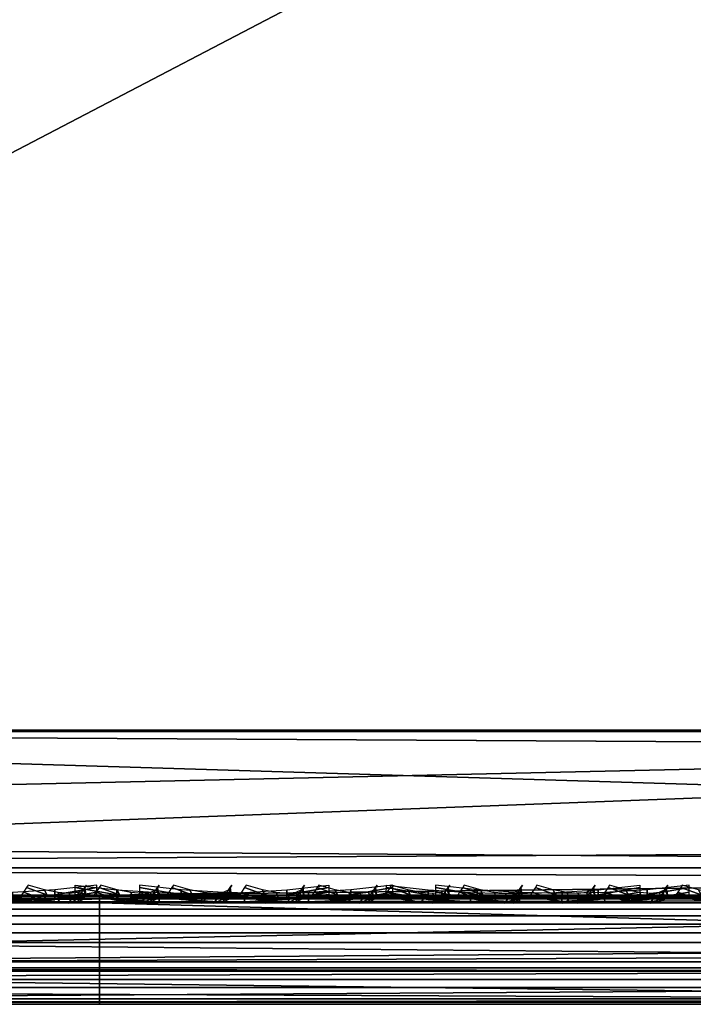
# Model space of a CAD drawing. Header units: inches. Extents: x 0 to 63.6, y -63.6 to 0.
# Tile 324 of 475: x 42.1 to 42.7, y -63.6 to -62.7. Entities that reach past the tile are written whole.
import ezdxf

# ---------------------------------------------------------------- set-up
doc = ezdxf.new("R2010")
doc.units = ezdxf.units.IN
doc.header["$LTSCALE"] = 0.03937
doc.header["$MEASUREMENT"] = 0
for name, color, linetype in [('A-FURN-3-ST', 151, 'Continuous'), ('A-FURN-3-ST-BK', 151, 'Continuous'), ('A-FURN-3-ST-SEAM', 250, 'Continuous'), ('A-FURN-3-STITCH', 15, 'Continuous')]:
    doc.layers.add(name, color=color, linetype=linetype)

msp = doc.modelspace()

# ---------------------------------------------------------------- meshes
at = {"layer": 'A-FURN-3-ST'}
mesh = msp.add_polyface(dxfattribs=at)
corners = [(41.08885, -63.63961, 17.75), (62.53911, -63.63961, 17.75), (41.08885, -63.60612, 17.875), (62.53911, -63.60612, 17.875), (41.08885, -63.51461, 17.96651), (62.53911, -63.51461, 17.96651), (41.08885, -63.38961, 18), (62.53911, -63.38961, 18), (62.73944, -63.56632, 17.9071), (62.71996, -63.62746, 17.80916), (40.89449, -63.59236, 17.8771), (40.90803, -63.6275, 17.80904), (40.92302, -63.63961, 17.73367), (40.76357, -63.63961, 17.68528), (40.88855, -63.56649, 17.90694), (40.87546, -63.44505, 17.97274), (40.87425, -63.38991, 17.97886), (40.48884, -63.38961, 5), (63.13912, -63.38961, 5), (40.48884, -63.51461, 5.03349), (63.13912, -63.51461, 5.03349), (40.48884, -63.60612, 5.125), (63.13912, -63.60612, 5.125), (40.48884, -63.63961, 5.25), (63.13912, -63.63961, 5.25), (40.75517, -61.6255, 17.96252), (41.03953, -61.61145, 18), (40.62981, -59.86344, 17.96252), (40.91329, -59.83709, 18), (62.49079, -61.16896, 18), (62.36364, -58.95142, 18), (40.71037, -58.06986, 18), (62.15783, -56.7398, 18), (40.43115, -56.31306, 18), (40.07616, -54.57, 18), (61.87361, -54.53688, 18), (39.64605, -52.84394, 18), (63.38912, -63.63961, 16.9), (40.61662, -63.63961, 17.60673), (40.23883, -63.63961, 16.9), (40.23883, -63.63961, 5.5), (63.38912, -63.63961, 5.5), (62.75371, -63.38942, 17.97884), (62.64758, -58.93059, 17.96252), (62.44084, -56.70887, 17.96252), (62.15534, -54.4959, 17.96252), (62.70458, -56.68009, 17.85263), (62.41788, -54.45774, 17.85263), (40.44009, -61.63762, 5), (63.09041, -61.14754, 5), (40.31556, -59.88938, 5), (62.96212, -58.90862, 5), (40.11549, -58.14817, 5), (62.75439, -56.67566, 5), (39.84026, -56.41725, 5), (39.49037, -54.69987, 5), (62.4675, -54.45149, 5), (39.06649, -52.99923, 5)]
mesh.append_faces([[corners[k] for k in face] for face in [(0, 1, 2), (2, 1, 3), (2, 3, 4), (4, 3, 5), (4, 5, 6), (6, 5, 7), (8, 5, 3), (1, 9, 3), (10, 11, 2), (2, 11, 0), (0, 11, 12), (12, 11, 13), (10, 2, 14), (14, 2, 4), (14, 4, 15), (15, 4, 6), (15, 6, 16), (17, 18, 19), (19, 18, 20), (19, 20, 21), (21, 20, 22), (21, 22, 23), (23, 22, 24), (25, 16, 26), (26, 16, 6), (27, 26, 28), (6, 7, 26), (26, 7, 29), (26, 29, 28), (28, 29, 30), (28, 30, 31), (31, 30, 32), (31, 32, 33), (33, 32, 34), (34, 32, 35), (34, 35, 36), (0, 37, 1), (12, 13, 0), (0, 13, 38), (0, 39, 37), (39, 40, 37), (37, 40, 41), (41, 40, 23), (41, 23, 24), (7, 42, 29), (43, 44, 30), (30, 44, 32), (32, 44, 45), (32, 45, 35), (46, 47, 45, 44), (30, 29, 43), (17, 48, 18), (18, 48, 49), (49, 48, 50), (49, 50, 51), (51, 50, 52), (51, 52, 53), (53, 52, 54), (53, 54, 55), (53, 55, 56), (56, 55, 57)]])
at = {"layer": 'A-FURN-3-ST-BK'}
mesh = msp.add_polyface(dxfattribs=at)
corners = [(44.70862, -63.38826, 18.6363), (41.05103, -63.38814, 31.54521), (42.87411, -63.44375, 25.08913), (44.72704, -63.38821, 18.52261), (44.72116, -63.44347, 18.52234), (44.34054, -63.44438, 18.01928), (44.22756, -63.38961, 18), (44.34193, -63.38929, 18.01336), (44.4476, -63.44412, 18.05777), (44.45029, -63.38898, 18.05237), (44.54294, -63.4439, 18.11986), (44.54676, -63.38871, 18.11525), (44.62161, -63.44371, 18.20209), (44.62635, -63.38849, 18.19851), (44.67939, -63.44357, 18.30012), (44.68479, -63.38832, 18.29773), (44.71313, -63.44349, 18.40881), (44.71891, -63.38823, 18.40773), (39.98882, -63.38961, 18), (39.96979, -63.48528, 18.01903), (44.65832, -61.50457, 18.6363), (44.67505, -61.50351, 18.45343), (44.17774, -61.52626, 18), (44.35807, -61.51789, 18.03372), (44.51407, -61.51069, 18.13035), (44.6247, -61.50566, 18.27683), (39.98882, -63.38909, 18), (39.98882, -63.38856, 18), (39.98882, -63.38804, 18), (39.938, -61.60856, 18), (41.00168, -61.61171, 31.54521)]
mesh.append_faces([[corners[k] for k in face] for face in [(0, 1, 2), (3, 0, 4), (5, 6, 7), (8, 7, 9), (10, 9, 11), (12, 11, 13), (12, 13, 14), (14, 13, 15), (14, 15, 16), (16, 15, 17), (16, 17, 4), (4, 17, 3), (18, 6, 19), (0, 3, 20), (20, 3, 21), (22, 23, 7), (7, 23, 9), (9, 23, 24), (9, 24, 11), (11, 24, 13), (13, 24, 25), (13, 25, 15), (15, 25, 17), (17, 25, 21), (17, 21, 3), (7, 6, 22), (18, 26, 6), (6, 28, 22), (22, 28, 29), (0, 20, 1), (1, 20, 30)]])
mesh.append_faces([[corners[k] for k in face] for face in [(6, 27, 28)]], dxfattribs={"vtx0": -1})
mesh.append_faces([[corners[k] for k in face] for face in [(6, 26, 27)]], dxfattribs={"vtx2": -1})
mesh = msp.add_polyface(dxfattribs=at)
corners = [(40.32418, -63.59204, 32.47082), (40.28026, -63.62742, 32.41686), (40.43384, -63.62741, 32.27669), (40.48363, -63.59201, 32.32531), (40.57037, -63.6274, 32.11984), (40.62536, -63.59198, 32.1625), (40.74419, -63.62739, 31.84983), (40.80582, -63.59195, 31.88221), (40.8681, -63.62739, 31.55359), (40.93446, -63.59193, 31.57469), (40.93118, -63.60587, 31.51125), (40.8105, -63.63961, 31.47705), (40.7116, -63.63961, 31.7421), (40.57121, -63.63961, 31.9877), (40.39329, -63.63961, 32.20763), (40.1821, -63.63961, 32.39583), (40.96349, -63.56587, 31.58392), (41.01928, -63.51376, 31.53621), (41.02715, -63.44355, 31.60416), (41.05103, -63.38814, 31.54521), (40.55324, -63.44384, 32.39331), (40.38562, -63.44395, 32.54629), (40.3434, -63.56604, 32.49443), (40.50541, -63.566, 32.34659), (40.33286, -63.38867, 32.59524), (40.20166, -63.44407, 32.67918), (40.16559, -63.56609, 32.62283), (40.64942, -63.56596, 32.18116), (40.70223, -63.44375, 32.22213), (40.83278, -63.56591, 31.89638), (40.89193, -63.44363, 31.92746), (39.83449, -63.62058, 18.15433), (44.22756, -63.63961, 18.25), (39.73882, -63.63961, 18.25), (39.94334, -63.63961, 32.54758)]
mesh.append_faces([[corners[k] for k in face] for face in [(0, 1, 2, 3), (3, 2, 4, 5), (5, 4, 6, 7), (7, 6, 8, 9), (9, 8, 10), (10, 8, 11), (11, 8, 12), (12, 8, 6), (12, 6, 13), (13, 6, 4), (13, 4, 14), (14, 4, 2), (14, 2, 1), (15, 14, 1), (9, 10, 16), (16, 10, 17), (16, 17, 18), (18, 17, 19), (20, 21, 22, 23), (23, 22, 0, 3), (21, 24, 25), (21, 25, 26, 22), (5, 27, 23, 3), (27, 28, 20, 23), (27, 5, 7, 29), (29, 7, 9, 16), (28, 27, 29, 30), (30, 29, 16, 18), (31, 32, 33), (12, 13, 11), (11, 13, 14), (11, 14, 15), (15, 34, 11)]])
mesh = msp.add_polyface(dxfattribs=at)
corners = [(42.87411, -63.44375, 25.08913), (41.05103, -63.38814, 31.54521), (41.01928, -63.51376, 31.53621), (42.80986, -63.56589, 25.07093), (40.93118, -63.60587, 31.51125), (42.78039, -63.59207, 25.06258), (42.71346, -63.62742, 25.04362), (44.58873, -63.60589, 18.60233), (44.46809, -63.63961, 18.56815), (40.8105, -63.63961, 31.47705), (44.67683, -63.51383, 18.62729), (44.70862, -63.38826, 18.6363), (44.40427, -63.59202, 18.14485), (44.37328, -63.62741, 18.20715), (44.30237, -63.62743, 18.18168), (44.31828, -63.5921, 18.11399), (44.22756, -63.60612, 18.125), (44.22756, -63.63961, 18.25), (44.33892, -63.63961, 18.27619), (44.32521, -63.56627, 18.08451), (44.22756, -63.51461, 18.03349), (44.34054, -63.44438, 18.01928), (44.22756, -63.38961, 18), (44.34193, -63.38929, 18.01336), (44.4476, -63.44412, 18.05777), (44.41777, -63.56616, 18.11773), (39.96979, -63.48528, 18.01903), (39.9156, -63.56639, 18.07322), (39.83449, -63.62058, 18.15433), (39.73882, -63.63961, 18.25)]
mesh.append_faces([[corners[k] for k in face] for face in [(0, 1, 2), (0, 2, 3), (3, 2, 4), (3, 4, 5), (5, 4, 6), (5, 6, 7), (7, 6, 8), (8, 6, 9), (9, 6, 4), (5, 7, 3), (3, 7, 10), (3, 10, 0), (0, 10, 11), (12, 13, 14, 15), (15, 14, 16), (16, 14, 17), (17, 14, 18), (18, 14, 13), (15, 16, 19), (19, 16, 20), (19, 20, 21), (21, 20, 22), (21, 23, 24), (25, 12, 15, 19), (24, 25, 19, 21), (26, 22, 20), (26, 20, 27), (27, 20, 16), (27, 16, 28), (28, 16, 17), (17, 9, 29), (9, 17, 8), (8, 17, 18)]])
at = {"layer": 'A-FURN-3-ST-SEAM'}
mesh = msp.add_polyface(dxfattribs=at)
corners = [(41.0016, -63.57412, 31.53196), (41.00035, -63.60918, 31.5316), (43.44461, -63.60918, 22.92507), (43.44586, -63.57412, 22.92543), (42.14512, -63.57412, 18.05284), (42.14512, -63.60918, 18.05414), (41.09877, -63.60918, 18.05414), (41.09877, -63.57412, 18.05284), (40.95632, -63.60918, 18.0452), (40.95648, -63.57412, 18.04391), (41.09877, -63.63935, 18.09548), (41.09877, -63.63449, 18.07831), (42.14512, -63.63449, 18.07831), (42.14512, -63.63935, 18.09548), (43.40484, -63.63935, 22.91378), (43.42136, -63.63449, 22.91847), (40.97711, -63.63449, 31.525), (40.96059, -63.63935, 31.52031), (40.94355, -63.63775, 31.51547), (43.38781, -63.63775, 22.90894), (42.14512, -63.63775, 18.11319), (41.09877, -63.63775, 18.11319), (41.09877, -63.56622, 18.14374), (41.09877, -63.58293, 18.14954), (42.14512, -63.58293, 18.14954), (42.14512, -63.56622, 18.14374), (43.35842, -63.56622, 22.90059), (43.35284, -63.58293, 22.89901), (40.90858, -63.58293, 31.50554), (40.91416, -63.56622, 31.50712), (40.92499, -63.55243, 31.5102), (43.36925, -63.55243, 22.90367), (42.14512, -63.55243, 18.13248), (41.09877, -63.55243, 18.13248), (41.09877, -63.53961, 18.1), (40.94851, -63.54306, 18.10793), (41.09877, -63.54306, 18.11737), (42.14512, -63.53961, 18.1), (42.14512, -63.54306, 18.11737), (44.23784, -63.53961, 18.1), (43.40049, -63.53961, 22.91254), (43.38379, -63.54306, 22.9078), (40.95624, -63.53961, 31.51907), (40.93953, -63.54306, 31.51433), (41.09877, -63.54667, 18.07446), (40.95066, -63.53961, 18.0907), (42.14512, -63.54667, 18.07446), (44.23784, -63.54667, 18.07446), (43.42506, -63.54667, 22.91952), (40.98081, -63.54667, 31.52605), (40.90957, -63.60061, 31.50582), (43.35383, -63.60061, 22.89929), (42.14512, -63.60061, 18.14851), (41.09877, -63.60061, 18.14851), (40.91662, -63.61677, 31.50782), (43.36088, -63.61677, 22.90129), (42.14512, -63.61677, 18.14119), (41.09877, -63.61677, 18.14119), (40.99104, -63.62409, 31.52896), (43.4353, -63.62409, 22.92243), (42.14512, -63.62409, 18.06382), (41.09877, -63.62409, 18.06382), (40.95512, -63.62409, 18.0548), (40.99376, -63.55836, 31.52973), (43.43801, -63.55836, 22.9232), (42.14512, -63.55836, 18.061), (41.09877, -63.55836, 18.061), (40.95547, -63.55836, 18.052), (40.95381, -63.54667, 18.06536)]
mesh.append_faces([[corners[k] for k in face] for face in [(0, 1, 2, 3), (4, 5, 6, 7), (7, 6, 8, 9), (10, 11, 12, 13), (14, 15, 16, 17), (17, 18, 19, 14), (13, 20, 21, 10), (22, 23, 24, 25), (26, 27, 28, 29), (29, 30, 31, 26), (25, 32, 33, 22), (34, 35, 36), (34, 36, 37), (37, 36, 38), (37, 38, 39), (40, 41, 42), (42, 41, 43), (44, 45, 34), (44, 34, 46), (46, 34, 37), (46, 37, 47), (48, 40, 49), (49, 40, 42), (50, 28, 27, 51), (52, 24, 23, 53), (30, 43, 41, 31), (32, 38, 36, 33), (54, 50, 51, 55), (56, 52, 53, 57), (18, 54, 55, 19), (20, 56, 57, 21), (58, 16, 15, 59), (60, 12, 11, 61), (1, 58, 59, 2), (5, 60, 61, 6), (6, 61, 62, 8), (63, 0, 3, 64), (65, 4, 7, 66), (66, 7, 9, 67), (49, 63, 64, 48), (46, 65, 66, 44), (44, 66, 67, 68)]])
mesh = msp.add_polyface(dxfattribs=at)
corners = [(55.39933, -63.58293, 17.85046), (55.39933, -63.60061, 17.85149), (48.24905, -63.60061, 17.85149), (48.24905, -63.58293, 17.85046), (41.09877, -63.60061, 17.85149), (41.09877, -63.58293, 17.85046), (40.92537, -63.60061, 17.83539), (40.92556, -63.58293, 17.83438), (41.09877, -63.63935, 17.90452), (41.09877, -63.63775, 17.88681), (48.24905, -63.63775, 17.88681), (48.24905, -63.63935, 17.90452), (55.39933, -63.63775, 17.88681), (55.39933, -63.63935, 17.90452), (55.39933, -63.61677, 17.85881), (48.24905, -63.61677, 17.85881), (41.09877, -63.61677, 17.85881), (40.92404, -63.61677, 17.8426), (48.24905, -63.54667, 17.92554), (55.39933, -63.53961, 17.9), (48.24905, -63.53961, 17.9), (41.09877, -63.54667, 17.92554), (41.09877, -63.53961, 17.9), (40.91188, -63.54667, 17.90819), (41.09877, -63.55836, 17.939), (48.24905, -63.55836, 17.939), (55.39933, -63.55836, 17.939), (55.39933, -63.54667, 17.92554), (41.09877, -63.57412, 17.94716), (48.24905, -63.57412, 17.94716), (55.39933, -63.57412, 17.94716), (41.09877, -63.63449, 17.92169), (48.24905, -63.63449, 17.92169), (55.39933, -63.63449, 17.92169), (41.09877, -63.55243, 17.86752), (41.09877, -63.54306, 17.88263), (48.24905, -63.54306, 17.88263), (48.24905, -63.55243, 17.86752), (55.39933, -63.54306, 17.88263), (55.39933, -63.55243, 17.86752), (40.91672, -63.53961, 17.88312), (55.39933, -63.60918, 17.94586), (48.24905, -63.60918, 17.94586), (41.09877, -63.60918, 17.94586), (55.39933, -63.62409, 17.93618), (48.24905, -63.62409, 17.93618), (41.09877, -63.62409, 17.93618), (55.39933, -63.56622, 17.85626), (48.24905, -63.56622, 17.85626), (41.09877, -63.56622, 17.85626), (40.9245, -63.56622, 17.84008), (40.92245, -63.55243, 17.85115)]
mesh.append_faces([[corners[k] for k in face] for face in [(0, 1, 2, 3), (3, 2, 4, 5), (5, 4, 6, 7), (8, 9, 10, 11), (11, 10, 12, 13), (1, 14, 15, 2), (2, 15, 16, 4), (4, 16, 17, 6), (18, 19, 20), (18, 20, 21), (21, 20, 22), (21, 22, 23), (21, 24, 25, 18), (18, 25, 26, 27), (24, 28, 29, 25), (25, 29, 30, 26), (31, 8, 11, 32), (32, 11, 13, 33), (34, 35, 36, 37), (37, 36, 38, 39), (35, 40, 22), (35, 22, 36), (36, 22, 20), (36, 20, 38), (41, 30, 29, 42), (42, 29, 28, 43), (44, 41, 42, 45), (45, 42, 43, 46), (33, 44, 45, 32), (32, 45, 46, 31), (14, 12, 10, 15), (15, 10, 9, 16), (47, 0, 3, 48), (48, 3, 5, 49), (49, 5, 7, 50), (39, 47, 48, 37), (37, 48, 49, 34), (34, 49, 50, 51)]])
mesh = msp.add_polyface(dxfattribs=at)
corners = [(43.44586, -63.57412, 22.92543), (43.44461, -63.60918, 22.92507), (44.66673, -63.60918, 18.62181), (44.66798, -63.57412, 18.62216), (44.23784, -63.57412, 18.05284), (44.23784, -63.60918, 18.05414), (42.14512, -63.60918, 18.05414), (42.14512, -63.57412, 18.05284), (42.14512, -63.63935, 18.09548), (42.14512, -63.63449, 18.07831), (44.23784, -63.63449, 18.07831), (44.23784, -63.63935, 18.09548), (44.3331, -63.63449, 18.08924), (44.32922, -63.63935, 18.10596), (44.62697, -63.63935, 18.61051), (44.64349, -63.63449, 18.6152), (43.42136, -63.63449, 22.91847), (43.40484, -63.63935, 22.91378), (43.38781, -63.63775, 22.90894), (44.60994, -63.63775, 18.60568), (44.32522, -63.63775, 18.12321), (44.23784, -63.63775, 18.11319), (42.14512, -63.63775, 18.11319), (42.14512, -63.56622, 18.14374), (42.14512, -63.58293, 18.14954), (44.23784, -63.58293, 18.14954), (44.23784, -63.56622, 18.14374), (44.31701, -63.58293, 18.15862), (44.31832, -63.56622, 18.15297), (44.58055, -63.56622, 18.59733), (44.57497, -63.58293, 18.59574), (43.35284, -63.58293, 22.89901), (43.35842, -63.56622, 22.90059), (43.36925, -63.55243, 22.90367), (44.59138, -63.55243, 18.6004), (44.32086, -63.55243, 18.14201), (44.23784, -63.55243, 18.13248), (42.14512, -63.55243, 18.13248), (44.23784, -63.53961, 18.1), (42.14512, -63.54306, 18.11737), (44.23784, -63.54306, 18.11737), (44.32819, -63.53961, 18.11036), (44.62262, -63.53961, 18.60928), (44.60592, -63.54306, 18.60453), (43.40049, -63.53961, 22.91254), (43.38379, -63.54306, 22.9078), (44.23784, -63.54667, 18.07446), (42.14512, -63.53961, 18.1), (44.33397, -63.54667, 18.08549), (44.64719, -63.54667, 18.61626), (43.42506, -63.54667, 22.91952), (43.35383, -63.60061, 22.89929), (44.57595, -63.60061, 18.59602), (44.31724, -63.60061, 18.15762), (44.23784, -63.60061, 18.14851), (42.14512, -63.60061, 18.14851), (44.32428, -63.54306, 18.12728), (43.36088, -63.61677, 22.90129), (44.583, -63.61677, 18.59803), (44.3189, -63.61677, 18.15049), (44.23784, -63.61677, 18.14119), (42.14512, -63.61677, 18.14119), (43.4353, -63.62409, 22.92243), (44.65742, -63.62409, 18.61916), (44.23784, -63.62409, 18.06382), (42.14512, -63.62409, 18.06382), (43.43801, -63.55836, 22.9232), (44.66014, -63.55836, 18.61993), (44.23784, -63.55836, 18.061), (42.14512, -63.55836, 18.061), (42.14512, -63.54667, 18.07446)]
mesh.append_faces([[corners[k] for k in face] for face in [(0, 1, 2, 3), (4, 5, 6, 7), (8, 9, 10, 11), (11, 10, 12, 13), (14, 15, 16, 17), (17, 18, 19, 14), (13, 20, 21, 11), (11, 21, 22, 8), (23, 24, 25, 26), (26, 25, 27, 28), (29, 30, 31, 32), (32, 33, 34, 29), (28, 35, 36, 26), (26, 36, 37, 23), (38, 39, 40), (38, 40, 41), (42, 43, 44), (44, 43, 45), (46, 47, 38), (46, 38, 48), (49, 42, 50), (50, 42, 44), (51, 31, 30, 52), (53, 27, 25, 54), (54, 25, 24, 55), (33, 45, 43, 34), (35, 56, 40, 36), (36, 40, 39, 37), (57, 51, 52, 58), (59, 53, 54, 60), (60, 54, 55, 61), (18, 57, 58, 19), (20, 59, 60, 21), (21, 60, 61, 22), (62, 16, 15, 63), (64, 10, 9, 65), (1, 62, 63, 2), (5, 64, 65, 6), (66, 0, 3, 67), (68, 4, 7, 69), (50, 66, 67, 49), (46, 68, 69, 70)]])
at = {"layer": 'A-FURN-3-STITCH'}
mesh = msp.add_polymesh((7, 4), dxfattribs=at)
for k, corner in enumerate([(42.1428, -63.53895, 17.94995), (42.14278, -63.53678, 17.95138), (42.14273, -63.53247, 17.9543), (42.14271, -63.53033, 17.95579), (42.10435, -63.54323, 17.95562), (42.10427, -63.5436, 17.96081), (42.10422, -63.53929, 17.96373), (42.10426, -63.5346, 17.96146), (42.06547, -63.5458, 17.95878), (42.06538, -63.54618, 17.96397), (42.06533, -63.54186, 17.96689), (42.06537, -63.53718, 17.96462), (42.02638, -63.54666, 17.9594), (42.02629, -63.54704, 17.96459), (42.02624, -63.54273, 17.96751), (42.02628, -63.53804, 17.96524), (41.98733, -63.5458, 17.95748), (41.98725, -63.54618, 17.96267), (41.9872, -63.54187, 17.96559), (41.98724, -63.53718, 17.96332), (41.94857, -63.54323, 17.95303), (41.94848, -63.5436, 17.95822), (41.94844, -63.53929, 17.96114), (41.94847, -63.53461, 17.95887), (41.91033, -63.53895, 17.94608), (41.9103, -63.53683, 17.94758), (41.91026, -63.53252, 17.9505), (41.91023, -63.53033, 17.95192)]):
    mesh.set_mesh_vertex(divmod(k, 4), corner)
mesh = msp.add_polymesh((7, 4), dxfattribs=at)
for k, corner in enumerate([(42.12742, -63.53895, 27.53506), (42.12882, -63.53678, 27.53539), (42.13167, -63.53247, 27.53606), (42.13311, -63.53033, 27.53641), (42.12475, -63.54323, 27.57384), (42.12981, -63.5436, 27.57503), (42.13265, -63.53929, 27.5757), (42.13044, -63.5346, 27.57518), (42.11953, -63.5458, 27.6125), (42.12458, -63.54618, 27.6137), (42.12742, -63.54186, 27.61437), (42.12521, -63.53718, 27.61385), (42.11178, -63.54666, 27.65082), (42.11684, -63.54704, 27.65201), (42.11968, -63.54273, 27.65269), (42.11747, -63.53804, 27.65216), (42.10156, -63.5458, 27.68855), (42.10662, -63.54618, 27.68975), (42.10946, -63.54187, 27.69042), (42.10725, -63.53718, 27.6899), (42.08894, -63.54323, 27.72547), (42.09399, -63.5436, 27.72666), (42.09683, -63.53929, 27.72734), (42.09462, -63.53461, 27.72681), (42.07398, -63.53895, 27.76134), (42.07544, -63.53683, 27.76169), (42.07828, -63.53252, 27.76236), (42.07966, -63.53033, 27.76269)]):
    mesh.set_mesh_vertex(divmod(k, 4), corner)
mesh = msp.add_polymesh((7, 4), dxfattribs=at)
for k, corner in enumerate([(42.35535, -63.53033, 18.04677), (42.35535, -63.53247, 18.04825), (42.35535, -63.53678, 18.05117), (42.35535, -63.53895, 18.05261), (42.31701, -63.5346, 18.04043), (42.31701, -63.53929, 18.03815), (42.31701, -63.5436, 18.04107), (42.317, -63.54323, 18.04627), (42.27818, -63.53718, 18.03659), (42.27818, -63.54186, 18.03432), (42.27818, -63.54618, 18.03724), (42.27818, -63.5458, 18.04243), (42.23911, -63.53804, 18.03529), (42.23911, -63.54273, 18.03302), (42.23911, -63.54704, 18.03594), (42.23911, -63.54666, 18.04113), (42.20004, -63.53718, 18.03653), (42.20004, -63.54187, 18.03426), (42.20004, -63.54618, 18.03718), (42.20003, -63.5458, 18.04237), (42.1612, -63.53461, 18.0403), (42.16121, -63.53929, 18.03803), (42.1612, -63.5436, 18.04095), (42.1612, -63.54323, 18.04614), (42.12285, -63.53033, 18.04658), (42.12285, -63.53252, 18.048), (42.12284, -63.53683, 18.05092), (42.12284, -63.53895, 18.05242)]):
    mesh.set_mesh_vertex(divmod(k, 4), corner)
mesh = msp.add_polymesh((7, 4), dxfattribs=at)
for k, corner in enumerate([(42.19409, -63.53895, 27.30034), (42.19548, -63.53678, 27.30067), (42.19833, -63.53247, 27.30134), (42.19977, -63.53033, 27.30168), (42.19141, -63.54323, 27.33911), (42.19647, -63.5436, 27.34031), (42.19931, -63.53929, 27.34098), (42.1971, -63.5346, 27.34046), (42.18619, -63.5458, 27.37778), (42.19124, -63.54618, 27.37897), (42.19409, -63.54186, 27.37964), (42.19187, -63.53718, 27.37912), (42.17844, -63.54666, 27.4161), (42.1835, -63.54704, 27.41729), (42.18634, -63.54273, 27.41796), (42.18413, -63.53804, 27.41744), (42.16822, -63.5458, 27.45383), (42.17328, -63.54618, 27.45502), (42.17612, -63.54187, 27.45569), (42.17391, -63.53718, 27.45517), (42.1556, -63.54323, 27.49075), (42.16065, -63.5436, 27.49194), (42.1635, -63.53929, 27.49261), (42.16128, -63.53461, 27.49209), (42.14064, -63.53895, 27.52662), (42.1421, -63.53683, 27.52696), (42.14494, -63.53252, 27.52764), (42.14632, -63.53033, 27.52796)]):
    mesh.set_mesh_vertex(divmod(k, 4), corner)
mesh = msp.add_polymesh((7, 4), dxfattribs=at)
for k, corner in enumerate([(42.41433, -63.53895, 17.94995), (42.41431, -63.53678, 17.95138), (42.41426, -63.53247, 17.9543), (42.41424, -63.53033, 17.95579), (42.37588, -63.54323, 17.95562), (42.3758, -63.5436, 17.96081), (42.37575, -63.53929, 17.96373), (42.37579, -63.5346, 17.96146), (42.33699, -63.5458, 17.95878), (42.33691, -63.54618, 17.96397), (42.33686, -63.54186, 17.96689), (42.3369, -63.53718, 17.96462), (42.29791, -63.54666, 17.9594), (42.29782, -63.54704, 17.96459), (42.29777, -63.54273, 17.96751), (42.29781, -63.53804, 17.96524), (42.25886, -63.5458, 17.95748), (42.25878, -63.54618, 17.96267), (42.25873, -63.54187, 17.96559), (42.25877, -63.53718, 17.96332), (42.2201, -63.54323, 17.95303), (42.22001, -63.5436, 17.95822), (42.21997, -63.53929, 17.96114), (42.22, -63.53461, 17.95887), (42.18186, -63.53895, 17.94608), (42.18183, -63.53683, 17.94758), (42.18179, -63.53252, 17.9505), (42.18176, -63.53033, 17.95192)]):
    mesh.set_mesh_vertex(divmod(k, 4), corner)
mesh = msp.add_polymesh((7, 4), dxfattribs=at)
for k, corner in enumerate([(42.26075, -63.53895, 27.06562), (42.26215, -63.53678, 27.06595), (42.26499, -63.53247, 27.06662), (42.26643, -63.53033, 27.06696), (42.25807, -63.54323, 27.10439), (42.26313, -63.5436, 27.10558), (42.26597, -63.53929, 27.10626), (42.26376, -63.5346, 27.10573), (42.25285, -63.5458, 27.14306), (42.2579, -63.54618, 27.14425), (42.26075, -63.54186, 27.14492), (42.25853, -63.53718, 27.1444), (42.2451, -63.54666, 27.18137), (42.25016, -63.54704, 27.18257), (42.253, -63.54273, 27.18324), (42.25079, -63.53804, 27.18272), (42.23489, -63.5458, 27.21911), (42.23994, -63.54618, 27.2203), (42.24278, -63.54187, 27.22097), (42.24057, -63.53718, 27.22045), (42.22226, -63.54323, 27.25602), (42.22731, -63.5436, 27.25722), (42.23016, -63.53929, 27.25789), (42.22794, -63.53461, 27.25737), (42.2073, -63.53895, 27.2919), (42.20876, -63.53683, 27.29224), (42.21161, -63.53252, 27.29291), (42.21299, -63.53033, 27.29324)]):
    mesh.set_mesh_vertex(divmod(k, 4), corner)
mesh = msp.add_polymesh((7, 4), dxfattribs=at)
for k, corner in enumerate([(42.32741, -63.53895, 26.83089), (42.32881, -63.53678, 26.83122), (42.33165, -63.53247, 26.83189), (42.33309, -63.53033, 26.83224), (42.32474, -63.54323, 26.86967), (42.32979, -63.5436, 26.87086), (42.33263, -63.53929, 26.87153), (42.33042, -63.5346, 26.87101), (42.31951, -63.5458, 26.90833), (42.32457, -63.54618, 26.90953), (42.32741, -63.54186, 26.9102), (42.3252, -63.53718, 26.90968), (42.31177, -63.54666, 26.94665), (42.31682, -63.54704, 26.94784), (42.31966, -63.54273, 26.94851), (42.31745, -63.53804, 26.94799), (42.30155, -63.5458, 26.98438), (42.3066, -63.54618, 26.98558), (42.30945, -63.54187, 26.98625), (42.30723, -63.53718, 26.98573), (42.28892, -63.54323, 27.0213), (42.29398, -63.5436, 27.02249), (42.29682, -63.53929, 27.02316), (42.29461, -63.53461, 27.02264), (42.27396, -63.53895, 27.05717), (42.27542, -63.53683, 27.05752), (42.27827, -63.53252, 27.05819), (42.27965, -63.53033, 27.05852)]):
    mesh.set_mesh_vertex(divmod(k, 4), corner)
mesh = msp.add_polymesh((7, 4), dxfattribs=at)
for k, corner in enumerate([(42.39407, -63.53895, 26.59617), (42.39547, -63.53678, 26.5965), (42.39831, -63.53247, 26.59717), (42.39976, -63.53033, 26.59751), (42.3914, -63.54323, 26.63494), (42.39645, -63.5436, 26.63614), (42.3993, -63.53929, 26.63681), (42.39708, -63.5346, 26.63629), (42.38617, -63.5458, 26.67361), (42.39123, -63.54618, 26.6748), (42.39407, -63.54186, 26.67547), (42.39186, -63.53718, 26.67495), (42.37843, -63.54666, 26.71193), (42.38348, -63.54704, 26.71312), (42.38632, -63.54273, 26.71379), (42.38411, -63.53804, 26.71327), (42.36821, -63.5458, 26.74966), (42.37326, -63.54618, 26.75085), (42.37611, -63.54187, 26.75152), (42.37389, -63.53718, 26.751), (42.35558, -63.54323, 26.78658), (42.36064, -63.5436, 26.78777), (42.36348, -63.53929, 26.78844), (42.36127, -63.53461, 26.78792), (42.34062, -63.53895, 26.82245), (42.34209, -63.53683, 26.82279), (42.34493, -63.53252, 26.82347), (42.34631, -63.53033, 26.82379)]):
    mesh.set_mesh_vertex(divmod(k, 4), corner)
mesh = msp.add_polymesh((7, 4), dxfattribs=at)
for k, corner in enumerate([(42.46073, -63.53895, 26.36145), (42.46213, -63.53678, 26.36178), (42.46497, -63.53247, 26.36245), (42.46642, -63.53033, 26.36279), (42.45806, -63.54323, 26.40022), (42.46311, -63.5436, 26.40141), (42.46596, -63.53929, 26.40209), (42.46374, -63.5346, 26.40156), (42.45283, -63.5458, 26.43888), (42.45789, -63.54618, 26.44008), (42.46073, -63.54186, 26.44075), (42.45852, -63.53718, 26.44023), (42.44509, -63.54666, 26.4772), (42.45014, -63.54704, 26.4784), (42.45299, -63.54273, 26.47907), (42.45077, -63.53804, 26.47855), (42.43487, -63.5458, 26.51494), (42.43993, -63.54618, 26.51613), (42.44277, -63.54187, 26.5168), (42.44056, -63.53718, 26.51628), (42.42224, -63.54323, 26.55185), (42.4273, -63.5436, 26.55305), (42.43014, -63.53929, 26.55372), (42.42793, -63.53461, 26.55319), (42.40728, -63.53895, 26.58773), (42.40875, -63.53683, 26.58807), (42.41159, -63.53252, 26.58874), (42.41297, -63.53033, 26.58907)]):
    mesh.set_mesh_vertex(divmod(k, 4), corner)
mesh = msp.add_polymesh((7, 4), dxfattribs=at)
for k, corner in enumerate([(42.64072, -63.53033, 18.04677), (42.64072, -63.53247, 18.04825), (42.64072, -63.53678, 18.05117), (42.64072, -63.53895, 18.05261), (42.60238, -63.5346, 18.04043), (42.60238, -63.53929, 18.03815), (42.60238, -63.5436, 18.04107), (42.60237, -63.54323, 18.04627), (42.56355, -63.53718, 18.03659), (42.56355, -63.54186, 18.03432), (42.56355, -63.54618, 18.03724), (42.56355, -63.5458, 18.04243), (42.52448, -63.53804, 18.03529), (42.52448, -63.54273, 18.03302), (42.52448, -63.54704, 18.03594), (42.52448, -63.54666, 18.04113), (42.48541, -63.53718, 18.03653), (42.48541, -63.54187, 18.03426), (42.48541, -63.54618, 18.03718), (42.4854, -63.5458, 18.04237), (42.44657, -63.53461, 18.0403), (42.44658, -63.53929, 18.03803), (42.44657, -63.5436, 18.04095), (42.44657, -63.54323, 18.04614), (42.40822, -63.53033, 18.04658), (42.40822, -63.53252, 18.048), (42.40821, -63.53683, 18.05092), (42.40821, -63.53895, 18.05242)]):
    mesh.set_mesh_vertex(divmod(k, 4), corner)
mesh = msp.add_polymesh((7, 4), dxfattribs=at)
for k, corner in enumerate([(42.68586, -63.53895, 17.94995), (42.68584, -63.53678, 17.95138), (42.68579, -63.53247, 17.9543), (42.68577, -63.53033, 17.95579), (42.64741, -63.54323, 17.95562), (42.64733, -63.5436, 17.96081), (42.64728, -63.53929, 17.96373), (42.64732, -63.5346, 17.96146), (42.60852, -63.5458, 17.95878), (42.60844, -63.54618, 17.96397), (42.60839, -63.54186, 17.96689), (42.60843, -63.53718, 17.96462), (42.56944, -63.54666, 17.9594), (42.56935, -63.54704, 17.96459), (42.5693, -63.54273, 17.96751), (42.56934, -63.53804, 17.96524), (42.53039, -63.5458, 17.95748), (42.53031, -63.54618, 17.96267), (42.53026, -63.54187, 17.96559), (42.5303, -63.53718, 17.96332), (42.49163, -63.54323, 17.95303), (42.49154, -63.5436, 17.95822), (42.4915, -63.53929, 17.96114), (42.49153, -63.53461, 17.95887), (42.45339, -63.53895, 17.94608), (42.45336, -63.53683, 17.94758), (42.45332, -63.53252, 17.9505), (42.45329, -63.53033, 17.95192)]):
    mesh.set_mesh_vertex(divmod(k, 4), corner)
mesh = msp.add_polymesh((7, 4), dxfattribs=at)
for k, corner in enumerate([(42.52739, -63.53895, 26.12672), (42.52879, -63.53678, 26.12705), (42.53163, -63.53247, 26.12772), (42.53308, -63.53033, 26.12806), (42.52472, -63.54323, 26.1655), (42.52978, -63.5436, 26.16669), (42.53262, -63.53929, 26.16736), (42.53041, -63.5346, 26.16684), (42.5195, -63.5458, 26.20416), (42.52455, -63.54618, 26.20536), (42.52739, -63.54186, 26.20603), (42.52518, -63.53718, 26.2055), (42.51175, -63.54666, 26.24248), (42.51681, -63.54704, 26.24367), (42.51965, -63.54273, 26.24434), (42.51744, -63.53804, 26.24382), (42.50153, -63.5458, 26.28021), (42.50659, -63.54618, 26.28141), (42.50943, -63.54187, 26.28208), (42.50722, -63.53718, 26.28155), (42.48891, -63.54323, 26.31713), (42.49396, -63.5436, 26.31832), (42.4968, -63.53929, 26.31899), (42.49459, -63.53461, 26.31847), (42.47395, -63.53895, 26.353), (42.47541, -63.53683, 26.35335), (42.47825, -63.53252, 26.35402), (42.47963, -63.53033, 26.35434)]):
    mesh.set_mesh_vertex(divmod(k, 4), corner)
mesh = msp.add_polymesh((7, 4), dxfattribs=at)
for k, corner in enumerate([(42.59406, -63.53895, 25.892), (42.59545, -63.53678, 25.89233), (42.5983, -63.53247, 25.893), (42.59974, -63.53033, 25.89334), (42.59138, -63.54323, 25.93077), (42.59644, -63.5436, 25.93197), (42.59928, -63.53929, 25.93264), (42.59707, -63.5346, 25.93212), (42.58616, -63.5458, 25.96944), (42.59121, -63.54618, 25.97063), (42.59405, -63.54186, 25.9713), (42.59184, -63.53718, 25.97078), (42.57841, -63.54666, 26.00775), (42.58347, -63.54704, 26.00895), (42.58631, -63.54273, 26.00962), (42.5841, -63.53804, 26.0091), (42.56819, -63.5458, 26.04549), (42.57325, -63.54618, 26.04668), (42.57609, -63.54187, 26.04735), (42.57388, -63.53718, 26.04683), (42.55557, -63.54323, 26.0824), (42.56062, -63.5436, 26.0836), (42.56346, -63.53929, 26.08427), (42.56125, -63.53461, 26.08375), (42.54061, -63.53895, 26.11828), (42.54207, -63.53683, 26.11862), (42.54491, -63.53252, 26.1193), (42.54629, -63.53033, 26.11962)]):
    mesh.set_mesh_vertex(divmod(k, 4), corner)
mesh = msp.add_polymesh((7, 4), dxfattribs=at)
for k, corner in enumerate([(42.66072, -63.53895, 25.65727), (42.66212, -63.53678, 25.6576), (42.66496, -63.53247, 25.65828), (42.6664, -63.53033, 25.65862), (42.65804, -63.54323, 25.69605), (42.6631, -63.5436, 25.69724), (42.66594, -63.53929, 25.69791), (42.66373, -63.5346, 25.69739), (42.65282, -63.5458, 25.73471), (42.65787, -63.54618, 25.73591), (42.66072, -63.54186, 25.73658), (42.6585, -63.53718, 25.73606), (42.64507, -63.54666, 25.77303), (42.65013, -63.54704, 25.77423), (42.65297, -63.54273, 25.7749), (42.65076, -63.53804, 25.77437), (42.63486, -63.5458, 25.81076), (42.63991, -63.54618, 25.81196), (42.64275, -63.54187, 25.81263), (42.64054, -63.53718, 25.81211), (42.62223, -63.54323, 25.84768), (42.62728, -63.5436, 25.84888), (42.63013, -63.53929, 25.84955), (42.62791, -63.53461, 25.84902), (42.60727, -63.53895, 25.88355), (42.60873, -63.53683, 25.8839), (42.61157, -63.53252, 25.88457), (42.61295, -63.53033, 25.8849)]):
    mesh.set_mesh_vertex(divmod(k, 4), corner)
mesh = msp.add_polymesh((7, 4), dxfattribs=at)
for k, corner in enumerate([(42.72738, -63.53895, 25.42255), (42.72878, -63.53678, 25.42288), (42.73162, -63.53247, 25.42355), (42.73306, -63.53033, 25.42389), (42.72471, -63.54323, 25.46133), (42.72976, -63.5436, 25.46252), (42.7326, -63.53929, 25.46319), (42.73039, -63.5346, 25.46267), (42.71948, -63.5458, 25.49999), (42.72453, -63.54618, 25.50118), (42.72738, -63.54186, 25.50186), (42.72516, -63.53718, 25.50133), (42.71173, -63.54666, 25.53831), (42.71679, -63.54704, 25.5395), (42.71963, -63.54273, 25.54017), (42.71742, -63.53804, 25.53965), (42.70152, -63.5458, 25.57604), (42.70657, -63.54618, 25.57723), (42.70941, -63.54187, 25.57791), (42.7072, -63.53718, 25.57738), (42.68889, -63.54323, 25.61296), (42.69394, -63.5436, 25.61415), (42.69679, -63.53929, 25.61482), (42.69457, -63.53461, 25.6143), (42.67393, -63.53895, 25.64883), (42.67539, -63.53683, 25.64918), (42.67824, -63.53252, 25.64985), (42.67962, -63.53033, 25.65017)]):
    mesh.set_mesh_vertex(divmod(k, 4), corner)

doc.saveas('drawing.dxf')
